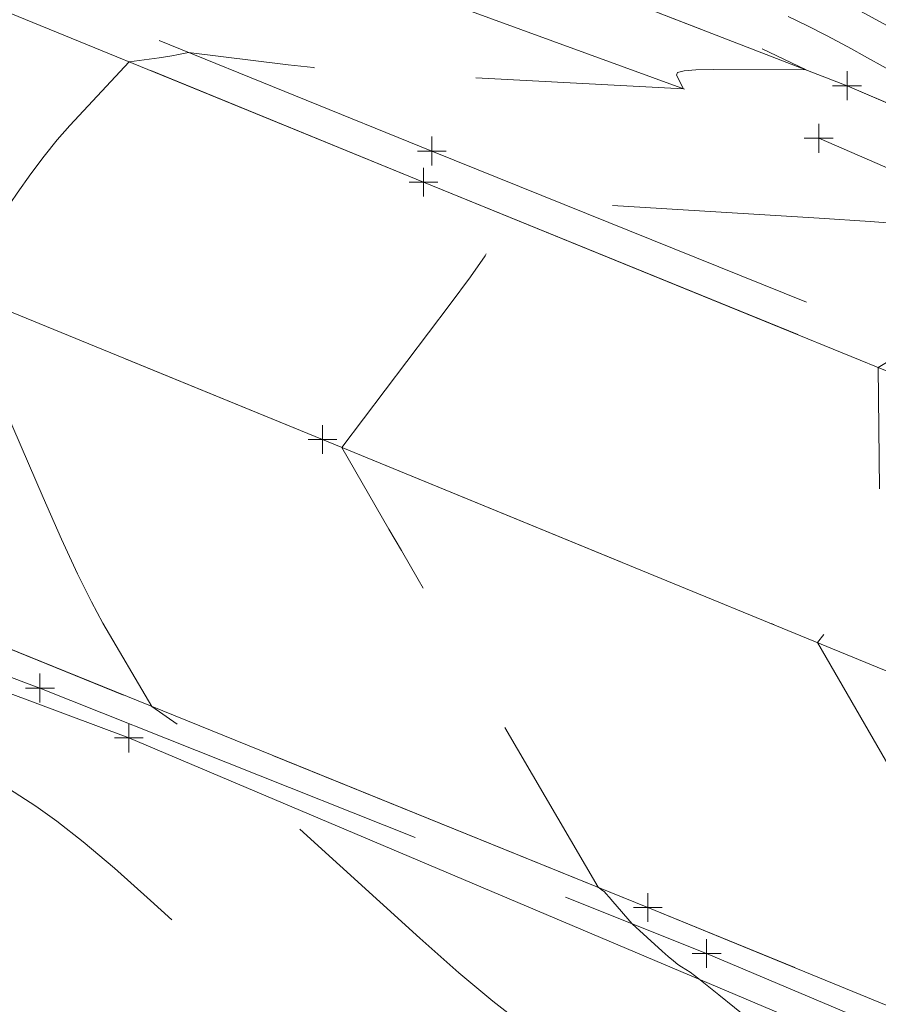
# Model space of a CAD drawing. Extents: x 1926935 to 1928139, y 199322 to 200300.
# Tile 567 of 656: x 1927140 to 1927170, y 200202 to 200236. Entities that reach past the tile are written whole.
import ezdxf

# ---------------------------------------------------------------- set-up
doc = ezdxf.new("R2010")
doc.units = 0
doc.header["$MEASUREMENT"] = 0
for name, pattern in [('CENTER LINE DOUBLE SOLID', [0]), ('DGN Style 2', [14.030764, 8.418458, -5.612305]), ('DGN Style 3', [19.643069, 14.030764, -5.612305]), ('DGN Style 4', [22.463252, 11.224611, -5.612305, 0.014031, -5.612305]), ('gasex', [0]), ('treert', [0.299999, -0.15, -0.15])]:
    doc.linetypes.add(name, pattern=pattern)
for name, color, linetype, lineweight in [('DT_X_Contour_Minor', 136, 'DGN Style 3', 0), ('DT_X_Terrain_Ground_Line', 92, 'DGN Style 3', 13), ('PM_X_CL_Double_Solid', 40, 'CENTER LINE DOUBLE SOLID', 0), ('PM_X_Edge_Line', 40, 'Continuous', 0), ('PV_X_COP', 4, 'DGN Style 4', 0), ('PV_X_EOP', 7, 'DGN Style 3', 0), ('PV_X_Shoulder', 30, 'DGN Style 3', 0), ('SV_X_Toe_of_Slope', 193, 'DGN Style 2', 0), ('UT_X_Gas', 40, 'gasex', 0), ('VG_X_Tree_Line_Rt', 3, 'treert', 0)]:
    doc.layers.add(name, color=color, linetype=linetype, lineweight=lineweight)
doc.layers.add('SV_X_Shot_Marker (Construction)', color=40, linetype='Continuous', lineweight=0, transparency=0.5)

# ---------------------------------------------------------------- blocks, each defined once
blk = doc.blocks.new('SVPT_410')
at = {"layer": 'SV_X_Shot_Marker (Construction)', "transparency": 33554495}
for p, q in [((0, 0.025), (0, -0.025)), ((-0.025, 0), (0.025, 0))]:
    blk.add_line(p, q, dxfattribs=at)
blk.add_point((0, 0), dxfattribs=at)
blk = doc.blocks.new('SVPT_432')
at = {"layer": 'SV_X_Shot_Marker (Construction)', "transparency": 33554495}
for p, q in [((0, 0.025), (0, -0.025)), ((-0.025, 0), (0.025, 0))]:
    blk.add_line(p, q, dxfattribs=at)
blk.add_point((0, 0), dxfattribs=at)
blk = doc.blocks.new('SVPT_433')
at = {"layer": 'SV_X_Shot_Marker (Construction)', "transparency": 33554495}
for p, q in [((0, 0.025), (0, -0.025)), ((-0.025, 0), (0.025, 0))]:
    blk.add_line(p, q, dxfattribs=at)
blk.add_point((0, 0), dxfattribs=at)
blk = doc.blocks.new('SVPT_560')
at = {"layer": 'SV_X_Shot_Marker (Construction)', "transparency": 33554495}
for p, q in [((0, 0.025), (0, -0.025)), ((-0.025, 0), (0.025, 0))]:
    blk.add_line(p, q, dxfattribs=at)
blk.add_point((0, 0), dxfattribs=at)
blk = doc.blocks.new('SVPT_561')
at = {"layer": 'SV_X_Shot_Marker (Construction)', "transparency": 33554495}
for p, q in [((0, 0.025), (0, -0.025)), ((-0.025, 0), (0.025, 0))]:
    blk.add_line(p, q, dxfattribs=at)
blk.add_point((0, 0), dxfattribs=at)
blk = doc.blocks.new('SVPT_562')
at = {"layer": 'SV_X_Shot_Marker (Construction)', "transparency": 33554495}
for p, q in [((0, 0.025), (0, -0.025)), ((-0.025, 0), (0.025, 0))]:
    blk.add_line(p, q, dxfattribs=at)
blk.add_point((0, 0), dxfattribs=at)
blk = doc.blocks.new('SVPT_563')
at = {"layer": 'SV_X_Shot_Marker (Construction)', "transparency": 33554495}
for p, q in [((0, 0.025), (0, -0.025)), ((-0.025, 0), (0.025, 0))]:
    blk.add_line(p, q, dxfattribs=at)
blk.add_point((0, 0), dxfattribs=at)
blk = doc.blocks.new('SVPT_1393')
at = {"layer": 'SV_X_Shot_Marker (Construction)', "transparency": 33554495}
for p, q in [((0, 0.025), (0, -0.025)), ((-0.025, 0), (0.025, 0))]:
    blk.add_line(p, q, dxfattribs=at)
blk.add_point((0, 0), dxfattribs=at)
blk = doc.blocks.new('SVPT_1394')
at = {"layer": 'SV_X_Shot_Marker (Construction)', "transparency": 33554495}
for p, q in [((0, 0.025), (0, -0.025)), ((-0.025, 0), (0.025, 0))]:
    blk.add_line(p, q, dxfattribs=at)
blk.add_point((0, 0), dxfattribs=at)
blk = doc.blocks.new('SVPT_1395')
at = {"layer": 'SV_X_Shot_Marker (Construction)', "transparency": 33554495}
for p, q in [((0, 0.025), (0, -0.025)), ((-0.025, 0), (0.025, 0))]:
    blk.add_line(p, q, dxfattribs=at)
blk.add_point((0, 0), dxfattribs=at)
blk = doc.blocks.new('SVPT_1589')
at = {"layer": 'SV_X_Shot_Marker (Construction)', "transparency": 33554495}
for p, q in [((0, 0.025), (0, -0.025)), ((-0.025, 0), (0.025, 0))]:
    blk.add_line(p, q, dxfattribs=at)
blk.add_point((0, 0), dxfattribs=at)
blk = doc.blocks.new('*U2117', base_point=(1927600.126, 199832.709, 682.609))
at = {"layer": 'DT_X_Contour_Minor', "flags": 128}
for points, elevation in [([(1927099.261, 200276.081), (1927106.213, 200272.114), (1927107.679, 200271.253), (1927109.098, 200270.369), (1927110.47, 200269.463), (1927111.796, 200268.534), (1927115.268, 200266.026), (1927116.603, 200265.083), (1927118.003, 200264.132), (1927119.469, 200263.175), (1927121, 200262.211), (1927125.169, 200259.631), (1927126.846, 200258.606), (1927128.75, 200257.466), (1927130.881, 200256.212), (1927133.239, 200254.843), (1927139.83, 200251.041), (1927142.387, 200249.603), (1927145.116, 200248.144), (1927148.017, 200246.662), (1927151.089, 200245.157), (1927159.51, 200241.115), (1927162.356, 200239.744), (1927164.577, 200238.663), (1927166.175, 200237.871), (1927167.149, 200237.369), (1927168.913, 200236.417), (1927169.873, 200235.89), (1927171.433, 200235.024), (1927173.591, 200233.818), (1927176.347, 200232.273), (1927190.608, 200224.27), (1927190.426, 200223.063), (1927190.372, 200222.836), (1927190.29, 200222.672), (1927190.179, 200222.571), (1927190.039, 200222.533), (1927189.319, 200222.505), (1927181.15, 200223.656), (1927179.502, 200223.879), (1927178.057, 200224.054), (1927176.815, 200224.183), (1927175.776, 200224.264), (1927171.406, 200224.533), (1927170.719, 200224.442), (1927170.576, 200224.417), (1927170.442, 200224.38), (1927170.316, 200224.332), (1927170.199, 200224.272), (1927169.672, 200223.965), (1927169.722, 200219.282), (1927169.691, 200218.35), (1927169.575, 200217.561), (1927169.376, 200216.916), (1927169.092, 200216.415), (1927167.571, 200214.409), (1927170.229, 200209.804), (1927170.793, 200208.791), (1927171.344, 200207.724), (1927171.883, 200206.603), (1927172.409, 200205.429), (1927174.838, 200199.824), (1927175.149, 200199.454), (1927175.215, 200199.37), (1927175.282, 200199.278), (1927175.349, 200199.178), (1927175.416, 200199.07), (1927175.731, 200198.546), (1927179.578, 200195.398), (1927180.379, 200194.74), (1927181.132, 200194.115), (1927181.839, 200193.522), (1927182.498, 200192.963), (1927185.463, 200190.428), (1927188.644, 200189.193), (1927189.402, 200188.865), (1927190.314, 200188.41), (1927191.379, 200187.827), (1927192.597, 200187.118), (1927196.051, 200185.056), (1927197.312, 200184.31), (1927198.504, 200183.62), (1927199.628, 200182.984), (1927200.683, 200182.404), (1927203.404, 200180.931), (1927204.399, 200180.385), (1927205.343, 200179.851), (1927206.237, 200179.329), (1927207.079, 200178.819), (1927209.259, 200177.476), (1927210.147, 200176.919), (1927211.179, 200176.258), (1927212.354, 200175.491), (1927213.671, 200174.619), (1927220.153, 200170.304), (1927221.264, 200168.778), (1927221.473, 200168.49), (1927221.623, 200168.28), (1927221.714, 200168.149), (1927221.746, 200168.097), (1927221.76, 200168.034), (1927213.508, 200169.29), (1927211.866, 200169.546), (1927210.477, 200169.778), (1927209.342, 200169.984), (1927208.459, 200170.164), (1927204.929, 200170.948), (1927203.632, 200169.145), (1927203.243, 200168.753), (1927202.633, 200168.347), (1927201.802, 200167.928), (1927200.749, 200167.497), (1927197.648, 200166.329), (1927196.464, 200165.877), (1927195.238, 200165.398), (1927193.971, 200164.892), (1927192.662, 200164.359), (1927189.117, 200162.9), (1927187.91, 200162.416), (1927186.947, 200162.059), (1927186.228, 200161.828), (1927185.754, 200161.724), (1927184.814, 200161.615), (1927184.459, 200161.571), (1927184.098, 200161.518), (1927183.731, 200161.458), (1927183.358, 200161.391), (1927182.356, 200161.201), (1927181.956, 200161.069), (1927181.506, 200160.819), (1927181.007, 200160.448), (1927180.459, 200159.958), (1927178.931, 200158.492), (1927178.093, 200157.752), (1927176.728, 200156.633), (1927174.834, 200155.134), (1927172.411, 200153.255), (1927165.247, 200147.737), (1927162.707, 200145.786), (1927160.459, 200144.071), (1927158.504, 200142.591), (1927156.841, 200141.347), (1927149.766, 200136.09)], 639), ([(1927098.228, 200274.742), (1927106.629, 200269.948), (1927108.339, 200268.952), (1927109.869, 200268.017), (1927111.219, 200267.145), (1927112.388, 200266.335), (1927115.267, 200264.257), (1927116.373, 200263.475), (1927117.533, 200262.687), (1927118.748, 200261.893), (1927120.017, 200261.094), (1927123.472, 200258.956), (1927124.945, 200258.058), (1927126.773, 200256.97), (1927128.955, 200255.69), (1927131.491, 200254.22), (1927138.728, 200250.045), (1927141.536, 200248.467), (1927144.533, 200246.864), (1927147.718, 200245.237), (1927151.091, 200243.585), (1927160.337, 200239.146), (1927163.41, 200237.669), (1927165.696, 200236.565), (1927167.194, 200235.834), (1927167.904, 200235.476), (1927168.747, 200235.021), (1927169.207, 200234.769), (1927169.952, 200234.355), (1927172.302, 200233.04), (1927179.119, 200229.214), (1927179.032, 200228.637), (1927178.959, 200228.527), (1927178.78, 200228.443), (1927178.494, 200228.385), (1927178.102, 200228.354), (1927176.019, 200228.272), (1927172.855, 200228.717), (1927172.02, 200228.816), (1927170.869, 200228.92), (1927169.403, 200229.031), (1927167.622, 200229.147), (1927158.574, 200229.704), (1927157.152, 200229.516), (1927156.884, 200229.479), (1927156.686, 200229.45), (1927156.561, 200229.428), (1927156.507, 200229.414), (1927156.422, 200229.364), (1927156.43, 200228.613), (1927156.331, 200228.338), (1927156.029, 200227.838), (1927155.525, 200227.112), (1927154.819, 200226.16), (1927151.051, 200221.188), (1927152.689, 200218.351), (1927153.119, 200217.608), (1927153.707, 200216.597), (1927154.453, 200215.317), (1927155.358, 200213.769), (1927159.948, 200205.915), (1927160.108, 200205.804), (1927160.156, 200205.763), (1927160.231, 200205.685), (1927160.333, 200205.572), (1927160.462, 200205.424), (1927161.128, 200204.646), (1927162.174, 200203.697), (1927162.384, 200203.51), (1927162.567, 200203.357), (1927162.721, 200203.238), (1927162.847, 200203.151), (1927163.146, 200202.966), (1927163.453, 200202.735), (1927164.148, 200202.18), (1927165.232, 200201.302), (1927166.704, 200200.1), (1927171.148, 200196.463), (1927172.662, 200195.222), (1927173.869, 200194.228), (1927174.771, 200193.48), (1927175.366, 200192.979), (1927177.431, 200191.214), (1927185.758, 200187.981), (1927187.417, 200187.317), (1927188.823, 200186.71), (1927189.977, 200186.161), (1927190.88, 200185.669), (1927192.95, 200184.433), (1927193.829, 200183.919), (1927194.913, 200183.305), (1927196.202, 200182.591), (1927197.697, 200181.777), (1927201.956, 200179.471), (1927203.363, 200178.709), (1927204.387, 200178.152), (1927205.03, 200177.801), (1927205.291, 200177.654), (1927205.479, 200177.539), (1927205.556, 200177.491), (1927205.644, 200177.434), (1927205.745, 200177.368), (1927205.859, 200177.293), (1927206.417, 200176.921), (1927206.513, 200176.79), (1927206.552, 200176.664), (1927206.631, 200176.341), (1927206.747, 200175.822), (1927206.903, 200175.106), (1927207.718, 200171.308), (1927205.236, 200171.686), (1927204.724, 200171.767), (1927204.253, 200171.849), (1927203.821, 200171.931), (1927203.43, 200172.013), (1927202.441, 200172.232), (1927201.984, 200172.361), (1927201.354, 200172.583), (1927200.552, 200172.899), (1927199.578, 200173.307), (1927194.631, 200175.43), (1927191.265, 200174.045), (1927190.522, 200173.773), (1927189.734, 200173.548), (1927188.902, 200173.372), (1927188.025, 200173.243), (1927185.628, 200172.966), (1927184.722, 200172.852), (1927183.801, 200172.718), (1927182.865, 200172.565), (1927181.914, 200172.393), (1927179.359, 200171.908), (1927178.338, 200171.573), (1927177.191, 200170.933), (1927175.918, 200169.988), (1927174.519, 200168.739), (1927170.62, 200164.999), (1927169.124, 200163.604), (1927167.559, 200162.226), (1927165.925, 200160.864), (1927164.222, 200159.518), (1927159.59, 200155.951), (1927157.761, 200154.551), (1927155.75, 200153.027), (1927153.556, 200151.379), (1927151.179, 200149.608), (1927139.662, 200141.051)], 638), ([(1927097.194, 200273.404), (1927107.046, 200267.782), (1927109, 200266.65), (1927110.641, 200265.665), (1927111.968, 200264.827), (1927112.981, 200264.136), (1927115.265, 200262.487), (1927116.142, 200261.866), (1927117.063, 200261.241), (1927118.027, 200260.612), (1927119.034, 200259.977), (1927121.775, 200258.281), (1927123.045, 200257.511), (1927124.796, 200256.473), (1927127.029, 200255.169), (1927129.744, 200253.597), (1927137.627, 200249.049), (1927140.657, 200247.344), (1927143.834, 200245.64), (1927147.158, 200243.936), (1927150.63, 200242.234), (1927167.175, 200234.293), (1927163.948, 200234.309), (1927163.349, 200234.299), (1927162.937, 200234.263), (1927162.711, 200234.2), (1927162.672, 200234.11), (1927162.921, 200233.63), (1927154.348, 200234.085), (1927152.647, 200234.181), (1927151.221, 200234.277), (1927150.068, 200234.371), (1927149.189, 200234.464), (1927145.727, 200234.896), (1927145.325, 200234.812), (1927145.222, 200234.793), (1927145.084, 200234.77), (1927144.706, 200234.716), (1927143.661, 200234.576), (1927141.611, 200232.364), (1927141.167, 200231.861), (1927140.713, 200231.3), (1927140.248, 200230.683), (1927139.773, 200230.007), (1927137.533, 200226.721), (1927140.683, 200219.443), (1927141.318, 200218), (1927141.876, 200216.793), (1927142.356, 200215.821), (1927142.757, 200215.083), (1927144.449, 200212.189), (1927146.042, 200211.084), (1927146.347, 200210.87), (1927146.577, 200210.703), (1927146.733, 200210.581), (1927146.815, 200210.506), (1927147.023, 200210.262), (1927153.764, 200204.147), (1927155.118, 200202.945), (1927156.292, 200201.958), (1927157.285, 200201.188), (1927158.098, 200200.633), (1927160.026, 200199.442), (1927160.776, 200198.954), (1927161.58, 200198.387), (1927162.438, 200197.739), (1927163.351, 200197.01), (1927165.857, 200194.96), (1927166.71, 200194.26), (1927167.391, 200193.7), (1927167.899, 200193.278), (1927168.235, 200192.995), (1927169.399, 200192), (1927182.873, 200186.769), (1927185.431, 200185.769), (1927187.332, 200185.011), (1927188.576, 200184.494), (1927189.162, 200184.22), (1927189.849, 200183.81), (1927190.147, 200183.636), (1927190.527, 200183.421), (1927190.989, 200183.166), (1927191.532, 200182.87), (1927194.26, 200181.393), (1927194.801, 200178.846), (1927194.904, 200178.336), (1927194.982, 200177.9), (1927195.035, 200177.537), (1927195.063, 200177.247), (1927195.135, 200176.066), (1927192.564, 200177.174), (1927192.027, 200177.413), (1927191.517, 200177.657), (1927191.035, 200177.905), (1927190.58, 200178.156), (1927189.404, 200178.833), (1927188.935, 200179.063), (1927188.412, 200179.248), (1927187.833, 200179.387), (1927187.199, 200179.48), (1927185.436, 200179.667), (1927184.811, 200179.716), (1927184.26, 200179.725), (1927183.781, 200179.692), (1927183.376, 200179.618), (1927182.392, 200179.366), (1927181.935, 200179.292), (1927181.302, 200179.26), (1927180.493, 200179.271), (1927179.507, 200179.323), (1927176.644, 200179.519), (1927175.652, 200179.599), (1927174.823, 200179.692), (1927174.158, 200179.799), (1927173.655, 200179.919), (1927171.689, 200180.512), (1927169.478, 200178.384), (1927168.859, 200177.789), (1927167.949, 200176.915), (1927166.747, 200175.762), (1927165.254, 200174.329), (1927160.885, 200170.138), (1927159.353, 200168.687), (1927158.034, 200167.477), (1927156.927, 200166.509), (1927156.033, 200165.782), (1927153.933, 200164.164), (1927153.01, 200163.46), (1927151.817, 200162.56), (1927150.354, 200161.465), (1927148.62, 200160.174), (1927143.638, 200156.473), (1927141.87, 200155.184), (1927140.301, 200154.093), (1927138.932, 200153.201), (1927137.764, 200152.507), (1927134.913, 200150.92), (1927133.84, 200150.352), (1927132.758, 200149.839), (1927131.667, 200149.381), (1927130.568, 200148.977), (1927125.417, 200147.219)], 637), ([(1927096.16, 200272.066), (1927107.463, 200265.616), (1927109.661, 200264.349), (1927111.412, 200263.314), (1927112.716, 200262.51), (1927113.573, 200261.937), (1927115.263, 200260.717), (1927115.912, 200260.258), (1927116.593, 200259.796), (1927117.306, 200259.33), (1927118.051, 200258.861), (1927120.079, 200257.606), (1927121.144, 200256.963), (1927122.819, 200255.977), (1927125.103, 200254.647), (1927127.997, 200252.974), (1927136.525, 200248.053), (1927139.462, 200246.372), (1927141.875, 200245.02), (1927143.764, 200243.997), (1927145.13, 200243.303), (1927150.281, 200240.83), (1927149.276, 200240.835), (1927149.113, 200240.788), (1927149.053, 200240.646), (1927149.096, 200240.407), (1927149.243, 200240.073), (1927150.171, 200238.288), (1927146.79, 200238.468), (1927145.922, 200238.53), (1927144.768, 200238.642), (1927143.328, 200238.802), (1927141.601, 200239.01), (1927132.873, 200240.098), (1927131.662, 200239.847), (1927131.384, 200239.794), (1927131.303, 200239.781), (1927131.016, 200239.743), (1927126.431, 200234.795), (1927125.566, 200233.859), (1927124.934, 200233.17), (1927124.535, 200232.728), (1927124.369, 200232.533), (1927124.143, 200232.2), (1927124.785, 200230.717), (1927124.972, 200230.224), (1927125.259, 200229.382), (1927125.645, 200228.191), (1927126.13, 200226.65), (1927128.627, 200218.644), (1927129.591, 200217.725), (1927129.807, 200217.529), (1927130.041, 200217.335), (1927130.294, 200217.143), (1927130.566, 200216.953), (1927131.879, 200216.07), (1927135.737, 200212.294), (1927136.541, 200211.534), (1927137.301, 200210.872), (1927138.017, 200210.308), (1927138.689, 200209.841), (1927140.421, 200208.728), (1927141.158, 200208.21), (1927142.068, 200207.492), (1927143.152, 200206.573), (1927144.409, 200205.454), (1927147.994, 200202.202), (1927149.337, 200201.032), (1927150.677, 200199.961), (1927152.015, 200198.988), (1927153.35, 200198.115), (1927156.906, 200195.917), (1927158.099, 200195.174), (1927159.012, 200194.593), (1927159.645, 200194.175), (1927159.998, 200193.92), (1927160.912, 200193.171), (1927161.103, 200193.012), (1927161.366, 200192.786), (1927167.253, 200190.501), (1927168.562, 200189.997), (1927169.968, 200189.464), (1927171.469, 200188.903), (1927173.066, 200188.313), (1927180.743, 200185.491), (1927183.611, 200183.367), (1927184.148, 200182.968), (1927184.531, 200182.679), (1927184.76, 200182.502), (1927184.834, 200182.435), (1927184.819, 200182.384), (1927179.671, 200181.064), (1927178.664, 200180.82), (1927177.849, 200180.652), (1927177.225, 200180.56), (1927176.794, 200180.545), (1927175.898, 200180.606), (1927175.34, 200180.705), (1927174.337, 200180.959), (1927172.889, 200181.365), (1927170.997, 200181.925), (1927161.129, 200184.898), (1927153.258, 200177.323), (1927151.762, 200175.88), (1927150.648, 200174.796), (1927149.916, 200174.071), (1927149.565, 200173.705), (1927149.14, 200173.21), (1927148.982, 200173.052), (1927148.829, 200172.948), (1927148.68, 200172.9), (1927148.534, 200172.907), (1927148.152, 200172.998), (1927148.011, 200173.012), (1927147.875, 200172.987), (1927147.745, 200172.922), (1927147.619, 200172.817), (1927147.291, 200172.486), (1927146.851, 200172.192), (1927145.777, 200171.559), (1927144.069, 200170.587), (1927141.726, 200169.276), (1927134.634, 200165.328), (1927131.884, 200163.889), (1927128.954, 200162.531), (1927125.842, 200161.254), (1927122.549, 200160.059), (1927106.762, 200154.673)], 636)]:
    blk.add_lwpolyline(points, dxfattribs=dict(at, elevation=elevation))

msp = doc.modelspace()

# ---------------------------------------------------------------- linework, layer by layer
at = {"layer": 'PM_X_CL_Double_Solid'}
msp.add_polyline3d([(1927094.717, 200243.979, 633.696), (1927122.635, 200232.817, 635.887), (1927150.38, 200221.463, 637.959), (1927178.746, 200209.823, 639.676), (1927205.405, 200198.457, 641.659), (1927231.369, 200187.071, 643.586), (1927257.496, 200174.91, 645.65), (1927282.212, 200162.944, 647.716), (1927307.961, 200149.83, 649.768)], dxfattribs=at)
at = {"layer": 'PM_X_Edge_Line', "color": 7}
for points in [[(1927098.021, 200253.149, 633.317), (1927126.235, 200241.696, 635.622), (1927153.889, 200230.397, 637.809), (1927182.961, 200218.549, 640.003), (1927209.378, 200207.312, 641.915), (1927235.148, 200195.629, 643.88), (1927261.722, 200183.109, 645.985), (1927286.164, 200171.149, 647.851), (1927311.728, 200158.009, 650.07)], [(1927297.661, 200143.889, 648.817), (1927275.678, 200155.064, 646.832), (1927253.103, 200165.881, 644.758), (1927230.431, 200176.195, 643.049), (1927208.26, 200185.844, 641.402), (1927184.959, 200195.679, 639.683), (1927161.681, 200205.214, 638.112), (1927138.939, 200214.419, 636.644), (1927115.328, 200224.094, 635.169), (1927088.924, 200234.78, 633.387)]]:
    msp.add_polyline3d(points, dxfattribs=at)
at = {"layer": 'PV_X_COP'}
msp.add_polyline3d([(1927094.717, 200243.979, 633.696), (1927122.635, 200232.817, 635.887), (1927150.38, 200221.463, 637.959), (1927178.746, 200209.823, 639.676), (1927205.405, 200198.457, 641.659), (1927231.369, 200187.071, 643.586), (1927257.496, 200174.91, 645.65), (1927282.212, 200162.944, 647.716), (1927307.961, 200149.83, 649.768)], dxfattribs=at)
at = {"layer": 'PV_X_EOP'}
for points in [[(1927098.021, 200253.149, 633.317), (1927126.235, 200241.696, 635.622), (1927153.889, 200230.397, 637.809), (1927182.961, 200218.549, 640.003), (1927209.378, 200207.312, 641.915), (1927235.148, 200195.629, 643.88), (1927261.722, 200183.109, 645.985), (1927286.164, 200171.149, 647.851), (1927311.728, 200158.009, 650.07)], [(1927297.661, 200143.889, 648.817), (1927275.678, 200155.064, 646.832), (1927253.103, 200165.881, 644.758), (1927230.431, 200176.195, 643.049), (1927208.26, 200185.844, 641.402), (1927184.959, 200195.679, 639.683), (1927161.681, 200205.214, 638.112), (1927138.939, 200214.419, 636.644), (1927115.328, 200224.094, 635.169), (1927088.924, 200234.78, 633.387)]]:
    msp.add_polyline3d(points, dxfattribs=at)
at = {"layer": 'PV_X_Shoulder'}
for points in [[(1927098.401, 200254.247, 633.219), (1927126.494, 200242.679, 635.504), (1927154.179, 200231.475, 637.658), (1927183.397, 200219.701, 639.934), (1927209.915, 200208.708, 641.89), (1927235.741, 200197.009, 643.943), (1927262.143, 200184.153, 645.972), (1927286.449, 200172.132, 647.779), (1927312.255, 200159.022, 649.952), (1927335.622, 200146.552, 651.69), (1927358.695, 200133.329, 653.558), (1927381.488, 200119.598, 655.272), (1927404.809, 200104.93, 657.036), (1927427.1, 200090.092, 658.721), (1927449.22, 200073.657, 660.281), (1927468.346, 200057.746, 661.638), (1927485.29, 200043.067, 662.852), (1927490.973, 200039.21, 663.128)], [(1927086.997, 200231.657, 633.069), (1927099.355, 200226.257, 633.71), (1927114.783, 200220.532, 634.687), (1927117.953, 200221.26, 635.131), (1927140.568, 200212.832, 636.542), (1927163.72, 200203.614, 638.184), (1927185.878, 200194.265, 639.689), (1927209.597, 200184.269, 641.405), (1927231.356, 200174.462, 642.928), (1927252.316, 200164.991, 644.612), (1927274.136, 200154.491, 646.66), (1927295.921, 200143.186, 648.582), (1927312.409, 200134.689, 650.077), (1927327.724, 200124.85, 651.304), (1927337.069, 200117.49, 651.895), (1927347.293, 200111.878, 652.535)]]:
    msp.add_polyline3d(points, dxfattribs=at)
at = {"layer": 'SV_X_Toe_of_Slope'}
for points in [[(1927091.039, 200265.435, 631.046), (1927115.257, 200255.687, 633.158), (1927142.643, 200243.786, 635.548), (1927168.596, 200233.743, 637.084), (1927197.156, 200221.453, 639.57), (1927219.625, 200211.567, 640.646), (1927242.239, 200201.977, 642.113), (1927266.231, 200190.66, 644.414), (1927281.647, 200181.248, 646.01)], [(1927090.499, 200263.256, 630.418), (1927113.997, 200253.215, 632.73), (1927141.87, 200241.321, 635.349), (1927167.612, 200231.917, 637.368), (1927196.345, 200219.458, 639.528), (1927218.859, 200209.992, 641.043), (1927241.766, 200200.306, 642.744), (1927265.298, 200189.198, 644.681), (1927281.023, 200179.587, 646.27)]]:
    msp.add_polyline3d(points, dxfattribs=at)
at = {"layer": 'UT_X_Gas'}
msp.add_polyline3d([(1927016.202, 200261.896, 628.522), (1927083.376, 200234.948, 633.077), (1927115.984, 200221.432, 634.97), (1927143.652, 200211.099, 636.791), (1927177.622, 200196.734, 638.94), (1927218.562, 200179.368, 641.96), (1927246.781, 200166.334, 644.16), (1927273.826, 200153.087, 646.549), (1927301.204, 200139.398, 649.127)], dxfattribs=at)
at = {"layer": 'VG_X_Tree_Line_Rt'}
msp.add_polyline3d([(1927091.039, 200265.435, 631.046), (1927115.257, 200255.687, 633.158), (1927142.643, 200243.786, 635.548), (1927168.596, 200233.743, 637.084), (1927197.156, 200221.453, 639.57), (1927219.625, 200211.567, 640.646), (1927242.239, 200201.977, 642.113), (1927266.231, 200190.66, 644.414)], dxfattribs=at)

# ---------------------------------------------------------------- block references
at = {"layer": 'DT_X_Terrain_Ground_Line'}
msp.add_blockref('*U2117', (1927600.126, 199832.709, 682.609), dxfattribs=at)
at = {"layer": 'SV_X_Shot_Marker (Construction)', "transparency": 33554495, "xscale": 20, "yscale": 20, "zscale": 20}
for name, p in [('SVPT_1394', (1927168.596, 200233.743, 637.084)), ('SVPT_1395', (1927168.596, 200233.743, 637.084)), ('SVPT_1393', (1927167.612, 200231.917, 637.368)), ('SVPT_560', (1927154.179, 200231.475, 637.658)), ('SVPT_561', (1927153.889, 200230.397, 637.809)), ('SVPT_562', (1927150.38, 200221.463, 637.959)), ('SVPT_563', (1927150.38, 200221.463, 637.959)), ('SVPT_432', (1927140.568, 200212.832, 636.542)), ('SVPT_1589', (1927143.652, 200211.099, 636.791)), ('SVPT_410', (1927161.681, 200205.214, 638.112)), ('SVPT_433', (1927163.72, 200203.614, 638.184))]:
    msp.add_blockref(name, p, dxfattribs=at)

doc.saveas('drawing.dxf')
